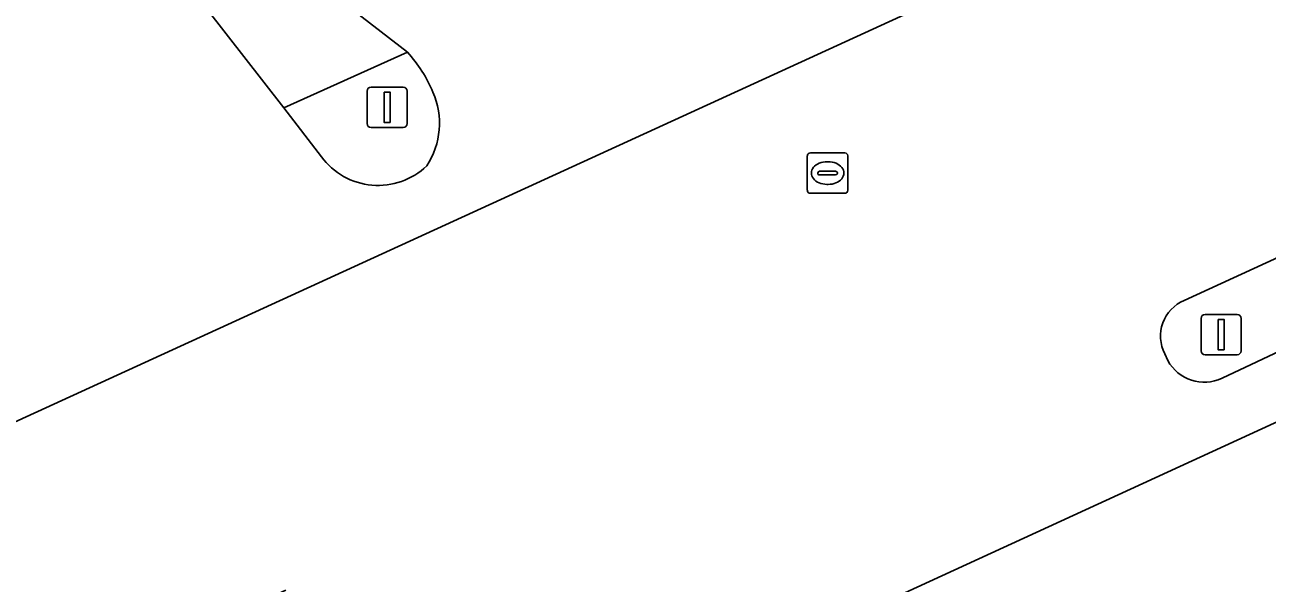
# Model space of a CAD drawing. Extents: x 159279 to 160377, y 384531 to 385888.
# Drawn here: x 160241.84 to 160272.5, y 384703.95 to 384717.74 of the extents above; entities that cross this region are included whole.
import ezdxf

# ---------------------------------------------------------------- set-up
doc = ezdxf.new("R2010")
doc.units = 0
for name, color, linetype in [('IMGEO_Fietspad_open', 7, 'Continuous'), ('IMGEO_Lichtmast', 7, 'Continuous'), ('IMGEO_Rijbaan_lokaal_open', 7, 'Continuous'), ('IMGEO_Rijbaan_regionaal_gesloten', 7, 'Continuous'), ('IMGEO_Rioolput', 7, 'Continuous'), ('IMGEO_Verkeerseiland_open', 7, 'Continuous'), ('IMGEO_Verkeersregelinstallatiepaal', 7, 'Continuous')]:
    doc.layers.add(name, color=color, linetype=linetype)

msp = doc.modelspace()

# ---------------------------------------------------------------- linework, layer by layer
at = {"layer": 'IMGEO_Fietspad_open'}
msp.add_lwpolyline([(160248.576, 384719.163), (160246.314, 384718.156), (160248.227, 384715.689), (160251.282, 384717.062)], close=True, dxfattribs=at)
at = {"layer": 'IMGEO_Lichtmast'}
for p, q in [((160250.385, 384716.204), (160251.175, 384716.204)), ((160251.175, 384716.204), (160250.385, 384716.204)), ((160250.285, 384715.304), (160250.285, 384716.104)), ((160250.285, 384716.104), (160250.285, 384715.304)), ((160251.275, 384716.104), (160251.275, 384715.304)), ((160251.275, 384715.304), (160251.275, 384716.104)), ((160251.175, 384715.204), (160250.385, 384715.204)), ((160250.385, 384715.204), (160251.175, 384715.204))]:
    msp.add_line(p, q, dxfattribs=at)
msp.add_lwpolyline([(160250.705, 384716.079), (160250.855, 384716.079), (160250.855, 384715.329), (160250.705, 384715.329), (160250.705, 384716.079)], dxfattribs=at)
for centre, start, end in [((160250.385, 384716.104), 90, 180), ((160250.385, 384716.104), 90, 180), ((160251.175, 384716.104), 0, 90), ((160251.175, 384716.104), 360, 90), ((160250.385, 384715.304), 180, 270), ((160250.385, 384715.304), 180, 270), ((160251.175, 384715.304), 270, 0), ((160251.175, 384715.304), 270, 0)]:
    msp.add_arc(centre, 0.1, start, end, dxfattribs=at)
at = {"layer": 'IMGEO_Rijbaan_lokaal_open'}
for points in [[(160243.527, 384723.081), (160244.998, 384721.941), (160247.676, 384719.862), (160248.576, 384719.163), (160251.282, 384717.062)], [(160238.05, 384706.706), (160237.883, 384706.552), (160238.055, 384706.313), (160265.014, 384718.672)], [(160249.158, 384714.482), (160248.227, 384715.689), (160246.314, 384718.156)]]:
    msp.add_lwpolyline(points, dxfattribs=at)
for centre, radius, start, end in [((160248.72, 384714.73), 3.465, 22.918, 42.3105), ((160250.145, 384715.309), 1.927, 326.86, 23.5451), ((160250.557, 384715.511), 1.737, 216.3297, 313.7346)]:
    msp.add_arc(centre, radius, start, end, dxfattribs=at)
at = {"layer": 'IMGEO_Rijbaan_regionaal_gesloten'}
for points in [[(160270.455, 384710.933), (160273.089, 384712.144), (160276.644, 384713.822), (160276.759, 384713.874), (160281.139, 384715.888), (160278.405, 384717.689), (160275.5, 384719.602), (160272.051, 384721.874), (160266.945, 384719.582), (160266.784, 384719.462), (160266.631, 384719.392), (160265.014, 384718.672), (160238.055, 384706.313), (160233.466, 384704.207), (160235.287, 384701.39), (160237.05, 384698.663), (160241.441, 384700.693), (160241.581, 384700.756), (160245.566, 384702.544), (160245.7, 384702.604), (160248.278, 384703.781)], [(160240.473, 384693.105), (160244.398, 384694.908), (160265.081, 384704.417), (160282.797, 384712.557), (160282.024, 384714.104), (160277.573, 384711.961), (160273.953, 384710.221), (160271.388, 384709.013)], [(160270.049, 384709.449), (160269.978, 384709.616)]]:
    msp.add_lwpolyline(points, dxfattribs=at)
for centre, radius, start, end in [((160270.812, 384710.059), 0.944, 112.21, 207.9706), ((160270.952, 384709.948), 1.032, 208.9431, 294.9848)]:
    msp.add_arc(centre, radius, start, end, dxfattribs=at)
at = {"layer": 'IMGEO_Rioolput'}
for p, q in [((160261.151, 384713.654), (160261.151, 384714.506)), ((160261.226, 384714.58), (160262.078, 384714.58)), ((160261.639, 384714.36), (160261.664, 384714.36)), ((160262.152, 384714.506), (160262.152, 384713.654)), ((160261.41, 384714.074), (160261.41, 384714.086)), ((160261.848, 384714.037), (160261.45, 384714.037)), ((160261.453, 384714.123), (160261.851, 384714.123)), ((160261.894, 384714.086), (160261.894, 384714.074)), ((160261.662, 384713.8), (160261.637, 384713.8)), ((160262.078, 384713.58), (160261.226, 384713.58))]:
    msp.add_line(p, q, dxfattribs=at)
for points in [[(160261.151, 384713.654), (160261.151, 384714.506)], [(160261.226, 384714.58), (160262.078, 384714.58)], [(160262.152, 384714.506), (160262.152, 384713.654)], [(160262.078, 384713.58), (160261.226, 384713.58)]]:
    msp.add_lwpolyline(points, dxfattribs=at)
for centre, radius, start, end in [((160261.228, 384714.504), 0.0765, 91.552, 178.448), ((160261.228, 384714.504), 0.0765, 91.552, 178.448), ((160262.076, 384714.504), 0.0765, 1.552, 88.448), ((160262.076, 384714.504), 0.0765, 1.552, 88.448), ((160261.45, 384714.083), 0.0403, 85.8775, 175.7526), ((160261.447, 384714.073), 0.0366, 178.938, 274.7102), ((160261.851, 384714.08), 0.043, 264.8664, 352.4533), ((160261.855, 384714.085), 0.0386, 1.7309, 96.639), ((160261.228, 384713.656), 0.0765, 181.552, 268.448), ((160261.228, 384713.656), 0.0765, 181.552, 268.448), ((160262.076, 384713.656), 0.0765, 271.552, 358.448), ((160262.076, 384713.656), 0.0765, 271.552, 358.448)]:
    msp.add_arc(centre, radius, start, end, dxfattribs=at)
for centre, major_axis, ratio, start_param, end_param in [((160261.638, 384714.08), (-0.387, 0.002), 0.722429, 4.712389, 7.853982), ((160261.663, 384714.08), (-0.39, 0.002), 0.717154, 1.570796, 4.712389)]:
    msp.add_ellipse(centre, major_axis=major_axis, ratio=ratio, start_param=start_param, end_param=end_param, dxfattribs=at)
at = {"layer": 'IMGEO_Verkeerseiland_open'}
for points in [[(160251.282, 384717.062), (160248.227, 384715.689), (160249.158, 384714.482)], [(160273.089, 384712.144), (160270.455, 384710.933)], [(160271.388, 384709.013), (160273.953, 384710.221)], [(160269.978, 384709.616), (160270.049, 384709.449)]]:
    msp.add_lwpolyline(points, dxfattribs=at)
for centre, radius, start, end in [((160248.72, 384714.73), 3.465, 22.918, 42.3105), ((160250.145, 384715.309), 1.927, 326.86, 23.5451), ((160250.557, 384715.511), 1.737, 216.3297, 313.7346), ((160270.812, 384710.059), 0.944, 112.21, 207.9706), ((160270.952, 384709.948), 1.032, 208.9431, 294.9848)]:
    msp.add_arc(centre, radius, start, end, dxfattribs=at)
at = {"layer": 'IMGEO_Verkeersregelinstallatiepaal'}
for p, q in [((160270.869, 384709.691), (160270.869, 384710.491)), ((160270.869, 384710.491), (160270.869, 384709.691)), ((160270.969, 384710.591), (160271.759, 384710.591)), ((160271.759, 384710.591), (160270.969, 384710.591)), ((160271.859, 384710.491), (160271.859, 384709.691)), ((160271.859, 384709.691), (160271.859, 384710.491)), ((160271.759, 384709.591), (160270.969, 384709.591)), ((160270.969, 384709.591), (160271.759, 384709.591))]:
    msp.add_line(p, q, dxfattribs=at)
msp.add_lwpolyline([(160271.289, 384710.466), (160271.439, 384710.466), (160271.439, 384709.716), (160271.289, 384709.716), (160271.289, 384710.466)], dxfattribs=at)
for centre, start, end in [((160270.969, 384710.491), 90, 180), ((160270.969, 384710.491), 90, 180), ((160271.759, 384710.491), 0, 90), ((160271.759, 384710.491), 360, 90), ((160270.969, 384709.691), 180, 270), ((160270.969, 384709.691), 180, 270), ((160271.759, 384709.691), 270, 0), ((160271.759, 384709.691), 270, 0)]:
    msp.add_arc(centre, 0.1, start, end, dxfattribs=at)

doc.saveas('drawing.dxf')
